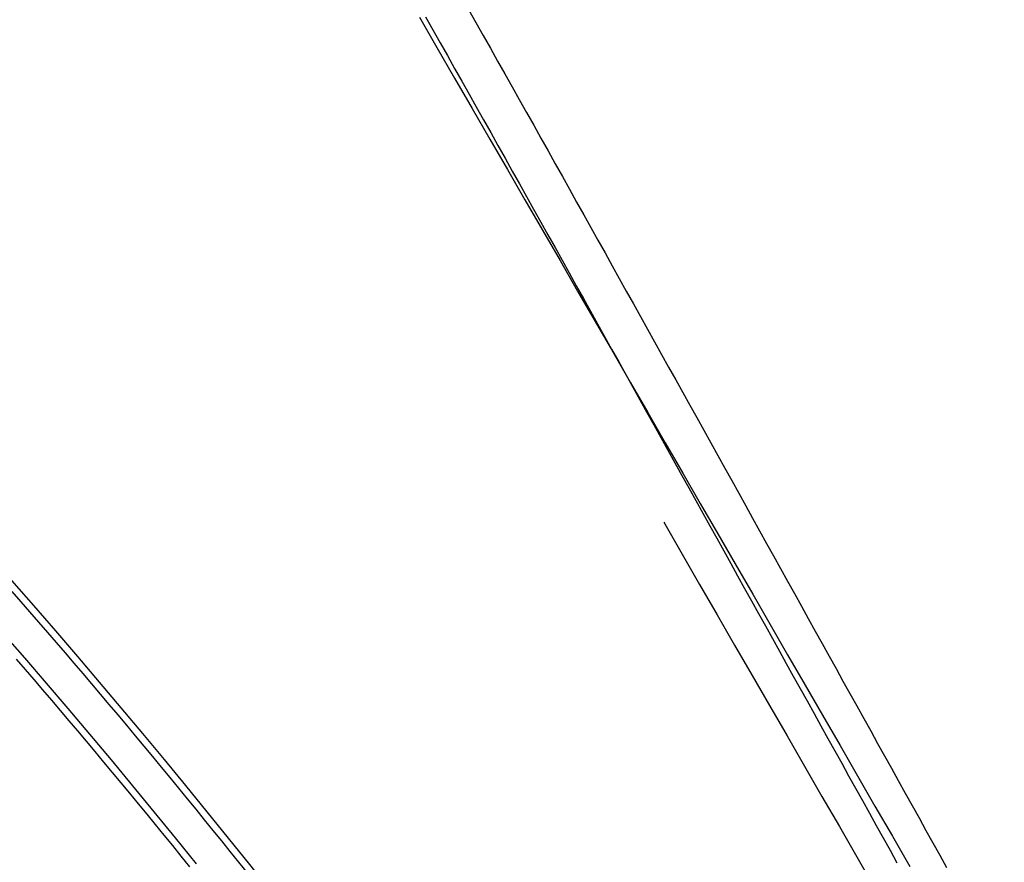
# Model space of a CAD drawing. Header units: metres. Extents: x 209747 to 209830, y 1182430 to 1182564.
# Tile 1043 of 1056: x 209774 to 209781, y 1182490 to 1182496. Entities that reach past the tile are written whole.
import ezdxf

# ---------------------------------------------------------------- set-up
doc = ezdxf.new("R2010")
doc.units = ezdxf.units.M
doc.header["$MEASUREMENT"] = 0
doc.linetypes.add('DGN Style 2', pattern=[15.036391, 9.021834, -6.014556])
doc.layers.get('0').update_dxf_attribs({"color": 254})

# ---------------------------------------------------------------- blocks, each defined once
blk = doc.blocks.new('*U3')
at = {"color": 40, "linetype": 'Continuous'}
for p, q in [((26.5336, -3.1229), (26.5867, -3.217)), ((26.5867, -3.217), (26.6399, -3.3112)), ((26.6399, -3.3112), (26.6929, -3.4052)), ((26.6929, -3.4052), (26.7458, -3.4991)), ((26.7458, -3.4991), (26.7987, -3.593)), ((26.7987, -3.593), (26.8515, -3.6868)), ((26.8515, -3.6868), (26.9041, -3.7805)), ((26.9041, -3.7805), (26.9568, -3.8742)), ((26.9568, -3.8742), (27.0093, -3.9678)), ((27.0093, -3.9678), (27.0618, -4.0613)), ((27.0618, -4.0613), (27.1141, -4.1547)), ((27.1141, -4.1547), (27.1665, -4.2481)), ((27.1665, -4.2481), (27.2187, -4.3414)), ((27.2187, -4.3414), (27.2709, -4.4347)), ((27.2709, -4.4347), (27.323, -4.5278)), ((27.323, -4.5278), (27.375, -4.6209)), ((27.375, -4.6209), (27.427, -4.714)), ((27.427, -4.714), (27.479, -4.8069)), ((27.479, -4.8069), (27.5308, -4.8999)), ((27.5308, -4.8999), (27.5826, -4.9927)), ((27.5826, -4.9927), (27.6344, -5.0855)), ((27.6344, -5.0855), (27.6861, -5.1782)), ((27.6861, -5.1782), (27.7377, -5.2708)), ((27.7377, -5.2708), (27.7893, -5.3634)), ((27.7893, -5.3634), (27.8409, -5.456)), ((27.8409, -5.456), (27.8924, -5.5484)), ((27.8924, -5.5484), (27.9438, -5.6408)), ((27.9438, -5.6408), (27.9952, -5.7332)), ((27.9952, -5.7332), (28.0466, -5.8255)), ((28.0466, -5.8255), (28.0979, -5.9177)), ((28.0979, -5.9177), (28.1492, -6.0099)), ((28.1492, -6.0099), (28.2004, -6.102)), ((28.2004, -6.102), (28.2516, -6.1941)), ((28.2516, -6.1941), (28.3027, -6.2861)), ((28.3027, -6.2861), (28.3539, -6.3781)), ((28.3539, -6.3781), (28.4049, -6.47)), ((28.4049, -6.47), (28.456, -6.5619)), ((28.456, -6.5619), (28.507, -6.6537)), ((28.507, -6.6537), (28.558, -6.7454)), ((28.558, -6.7454), (28.6089, -6.8371)), ((28.6089, -6.8371), (28.6599, -6.9288)), ((28.6599, -6.9288), (28.7107, -7.0204)), ((28.7107, -7.0204), (28.7616, -7.112)), ((28.7616, -7.112), (28.8124, -7.2035)), ((28.8124, -7.2035), (28.8632, -7.2949)), ((28.8632, -7.2949), (28.914, -7.3864)), ((28.914, -7.3864), (28.9648, -7.4777)), ((28.9648, -7.4777), (29.0155, -7.5691)), ((29.0155, -7.5691), (29.0662, -7.6604)), ((29.0662, -7.6604), (29.1169, -7.7516)), ((29.1169, -7.7516), (29.1675, -7.8428)), ((23.2965, -7.9406), (23.2322, -7.8663)), ((29.1675, -7.8428), (29.2182, -7.934)), ((23.3606, -8.0151), (23.2965, -7.9406)), ((29.2182, -7.934), (29.2688, -8.0251)), ((23.4247, -8.0898), (23.3606, -8.0151)), ((29.2688, -8.0251), (29.3194, -8.1162)), ((23.4886, -8.1646), (23.4247, -8.0898)), ((29.3194, -8.1162), (29.37, -8.2072)), ((23.5525, -8.2395), (23.4886, -8.1646)), ((23.6162, -8.3146), (23.5525, -8.2395)), ((29.37, -8.2072), (29.4205, -8.2982)), ((23.6798, -8.3899), (23.6162, -8.3146)), ((29.4205, -8.2982), (29.4711, -8.3891)), ((23.7433, -8.4653), (23.6798, -8.3899)), ((29.4711, -8.3891), (29.5216, -8.4801)), ((23.8066, -8.5409), (23.7433, -8.4653)), ((29.5216, -8.4801), (29.5721, -8.5709)), ((23.8699, -8.6166), (23.8066, -8.5409)), ((23.9331, -8.6924), (23.8699, -8.6166)), ((29.5721, -8.5709), (29.6226, -8.6618)), ((23.9962, -8.7684), (23.9331, -8.6924)), ((29.6226, -8.6618), (29.6731, -8.7526)), ((24.0591, -8.8445), (23.9962, -8.7684)), ((29.6731, -8.7526), (29.7236, -8.8433)), ((24.122, -8.9208), (24.0591, -8.8445)), ((29.7236, -8.8433), (29.774, -8.9341)), ((24.1847, -8.9972), (24.122, -8.9208)), ((29.774, -8.9341), (29.8244, -9.0247)), ((24.2474, -9.0737), (24.1847, -8.9972)), ((29.8244, -9.0247), (29.8749, -9.1154)), ((24.3099, -9.1504), (24.2474, -9.0737)), ((29.8749, -9.1154), (29.9253, -9.206)), ((24.3724, -9.2272), (24.3099, -9.1504)), ((29.9253, -9.206), (29.9757, -9.2966)), ((24.4347, -9.3041), (24.3724, -9.2272)), ((24.497, -9.3811), (24.4347, -9.3041)), ((29.9757, -9.2966), (30.0261, -9.3872))]:
    blk.add_line(p, q, dxfattribs=at)
at = {"color": 3, "linetype": 'Continuous'}
for p, q in [((26.2192, -3.1764), (26.2724, -3.2706)), ((26.2724, -3.2706), (26.3255, -3.3646)), ((26.3255, -3.3646), (26.3786, -3.4586)), ((26.3786, -3.4586), (26.4316, -3.5525)), ((26.4316, -3.5525), (26.4845, -3.6464)), ((26.4845, -3.6464), (26.5373, -3.7402)), ((26.5373, -3.7402), (26.59, -3.8339)), ((26.59, -3.8339), (26.6426, -3.9275)), ((26.6426, -3.9275), (26.6952, -4.0211)), ((26.6952, -4.0211), (26.7477, -4.1146)), ((26.7477, -4.1146), (26.8001, -4.2081)), ((26.8001, -4.2081), (26.8525, -4.3015)), ((26.8525, -4.3015), (26.9047, -4.3948)), ((26.9047, -4.3948), (26.957, -4.488)), ((26.957, -4.488), (27.0091, -4.5812)), ((27.0091, -4.5812), (27.0612, -4.6743)), ((27.0612, -4.6743), (27.1132, -4.7673)), ((27.1132, -4.7673), (27.1652, -4.8603)), ((27.1652, -4.8603), (27.217, -4.9532)), ((27.217, -4.9532), (27.2689, -5.0461)), ((27.2689, -5.0461), (27.3207, -5.1389)), ((27.3207, -5.1389), (27.3724, -5.2316)), ((27.3724, -5.2316), (27.4241, -5.3243)), ((27.4241, -5.3243), (27.4757, -5.4169)), ((27.4757, -5.4169), (27.5273, -5.5094)), ((27.5273, -5.5094), (27.5788, -5.602)), ((27.5788, -5.602), (27.6303, -5.6944)), ((27.6303, -5.6944), (27.6817, -5.7868)), ((27.6817, -5.7868), (27.7331, -5.8791)), ((27.7331, -5.8791), (27.7844, -5.9714)), ((27.7844, -5.9714), (27.8357, -6.0636)), ((27.8357, -6.0636), (27.887, -6.1557)), ((27.887, -6.1557), (27.9382, -6.2478)), ((27.9382, -6.2478), (27.9894, -6.3399)), ((27.9894, -6.3399), (28.0405, -6.4319)), ((28.0405, -6.4319), (28.0917, -6.5238)), ((28.0917, -6.5238), (28.1427, -6.6157)), ((28.1427, -6.6157), (28.1938, -6.7076)), ((28.1938, -6.7076), (28.2448, -6.7994)), ((28.2448, -6.7994), (28.2957, -6.8911)), ((28.2957, -6.8911), (28.3467, -6.9828)), ((28.3467, -6.9828), (28.3976, -7.0745)), ((28.3976, -7.0745), (28.4485, -7.1661)), ((28.4485, -7.1661), (28.4993, -7.2576)), ((28.4993, -7.2576), (28.5502, -7.3492)), ((23.2644, -7.4467), (23.1993, -7.3725)), ((28.5502, -7.3492), (28.601, -7.4406)), ((23.3294, -7.521), (23.2644, -7.4467)), ((28.601, -7.4406), (28.6518, -7.532)), ((23.3943, -7.5954), (23.3294, -7.521)), ((28.6518, -7.532), (28.7025, -7.6234)), ((23.4591, -7.67), (23.3943, -7.5954)), ((28.7025, -7.6234), (28.7532, -7.7148)), ((23.5238, -7.7448), (23.4591, -7.67)), ((23.5883, -7.8198), (23.5238, -7.7448)), ((28.7532, -7.7148), (28.8039, -7.806)), ((23.6527, -7.8948), (23.5883, -7.8198)), ((28.8039, -7.806), (28.8546, -7.8973)), ((23.717, -7.9701), (23.6527, -7.8948)), ((28.8546, -7.8973), (28.9053, -7.9885)), ((23.7812, -8.0455), (23.717, -7.9701)), ((23.8453, -8.121), (23.7812, -8.0455)), ((28.9053, -7.9885), (28.9559, -8.0797)), ((23.9093, -8.1967), (23.8453, -8.121)), ((28.9559, -8.0797), (29.0066, -8.1708)), ((23.9731, -8.2725), (23.9093, -8.1967)), ((29.0066, -8.1708), (29.0572, -8.2619)), ((29.0572, -8.2619), (29.1077, -8.3529)), ((24.0368, -8.3485), (23.9731, -8.2725)), ((24.1004, -8.4246), (24.0368, -8.3485)), ((29.1077, -8.3529), (29.1583, -8.4439)), ((24.1639, -8.5008), (24.1004, -8.4246)), ((29.1583, -8.4439), (29.2089, -8.5349)), ((24.2273, -8.5772), (24.1639, -8.5008)), ((29.2089, -8.5349), (29.2594, -8.6258)), ((24.2906, -8.6537), (24.2273, -8.5772)), ((29.2594, -8.6258), (29.3099, -8.7167)), ((24.3538, -8.7304), (24.2906, -8.6537)), ((24.4169, -8.8072), (24.3538, -8.7304)), ((29.3099, -8.7167), (29.3604, -8.8075)), ((24.4798, -8.8841), (24.4169, -8.8072)), ((29.3604, -8.8075), (29.4109, -8.8983)), ((24.5427, -8.9611), (24.4798, -8.8841)), ((29.4109, -8.8983), (29.4614, -8.9891)), ((24.6054, -9.0383), (24.5427, -8.9611)), ((29.4614, -8.9891), (29.5118, -9.0799)), ((24.6681, -9.1156), (24.6054, -9.0383)), ((24.7306, -9.193), (24.6681, -9.1156)), ((29.5118, -9.0799), (29.5623, -9.1706)), ((24.7931, -9.2705), (24.7306, -9.193)), ((29.5623, -9.1706), (29.6127, -9.2612)), ((24.8554, -9.3482), (24.7931, -9.2705)), ((29.6127, -9.2612), (29.6631, -9.3519)), ((24.9176, -9.426), (24.8554, -9.3482))]:
    blk.add_line(p, q, dxfattribs=at)
blk = doc.blocks.new('ATTEMP')
at = {"color": 5, "linetype": 'Continuous', "flags": 128}
for points in [[(15.6942, -3.1779), (15.823, -3.4005), (15.9517, -3.6231), (16.0803, -3.8455), (16.2089, -4.0678), (16.3373, -4.29), (16.4657, -4.512), (16.594, -4.734), (16.7222, -4.9559), (16.8504, -5.1777), (16.9785, -5.3994), (17.1066, -5.6211), (17.2346, -5.8426), (17.3625, -6.0641), (17.4904, -6.2855), (17.6183, -6.5069), (17.7461, -6.7281), (17.8739, -6.9494), (18.0016, -7.1705), (18.1293, -7.3916), (18.257, -7.6127), (18.3846, -7.8337), (18.5122, -8.0546), (18.6398, -8.2755), (18.7673, -8.4964), (18.8948, -8.7172), (19.0223, -8.938), (19.1498, -9.1587), (19.2772, -9.3794)], [(12.6494, -7.6721), (12.8092, -7.856), (12.9684, -8.0408), (13.1269, -8.2266), (13.2847, -8.4133), (13.4419, -8.601), (13.5985, -8.7895), (13.7544, -8.979), (13.9096, -9.1692), (14.0643, -9.3603)]]:
    blk.add_lwpolyline(points, dxfattribs=at)
at = {"color": 1, "linetype": 'DGN Style 2', "flags": 128}
blk.add_lwpolyline([(-11.705, 0.0006), (-11.7018, 0.2607), (-11.6924, 0.5223), (-11.6766, 0.7846), (-11.6546, 1.0474), (-11.6262, 1.3105), (-11.5916, 1.5737), (-11.5507, 1.8368), (-11.5035, 2.0997), (-11.45, 2.362), (-11.3903, 2.6237), (-11.3244, 2.8846), (-11.2523, 3.1445), (-11.1739, 3.4032), (-11.0895, 3.6605), (-10.9989, 3.9163), (-10.9022, 4.1704), (-10.7995, 4.4225), (-10.6907, 4.6727), (-10.576, 4.9205), (-10.4554, 5.1661), (-10.3289, 5.409), (-10.1967, 5.6492), (-10.0586, 5.8866), (-9.915, 6.121), (-9.7657, 6.3521), (-9.6109, 6.58), (-9.4506, 6.8043), (-9.285, 7.0251), (-9.1141, 7.2421), (-8.938, 7.4551), (-8.7568, 7.6641), (-8.5706, 7.869), (-8.3794, 8.0695), (-8.1835, 8.2656), (-7.9829, 8.4572), (-7.7777, 8.644), (-7.5679, 8.826), (-7.3539, 9.0031), (-7.1356, 9.1752), (-6.9131, 9.3421), (-6.6867, 9.5038), (-6.4563, 9.6601), (-6.2223, 9.8109), (-5.9846, 9.9562), (-5.7434, 10.0958), (-5.4989, 10.2297), (-5.2512, 10.3578), (-5.0004, 10.4799), (-4.7467, 10.5961), (-4.4902, 10.7062), (-4.2311, 10.8102), (-3.9695, 10.9079), (-3.7056, 10.9994), (-3.4395, 11.0846), (-3.1714, 11.1634), (-2.9014, 11.2358), (-2.6297, 11.3017), (-2.3565, 11.361), (-2.0818, 11.4138), (-1.8059, 11.46), (-1.529, 11.4996), (-1.2511, 11.5325), (-0.9725, 11.5587), (-0.6932, 11.5782), (-0.4136, 11.591), (-0.1337, 11.597), (0.1464, 11.5964), (0.4263, 11.589), (0.706, 11.5748), (0.9854, 11.5539), (1.2642, 11.5263), (1.5422, 11.492), (1.8194, 11.4509), (2.0955, 11.4032), (2.3705, 11.3489), (2.644, 11.2879), (2.9161, 11.2204), (3.1864, 11.1462), (3.4549, 11.0656), (3.7214, 10.9786), (3.9858, 10.8851), (4.2478, 10.7852), (4.5073, 10.679), (4.7642, 10.5666), (5.0184, 10.4481), (5.2696, 10.3234), (5.5178, 10.1926), (5.7627, 10.0559), (6.0043, 9.9133), (6.2423, 9.7649), (6.4767, 9.6108), (6.7074, 9.4511), (6.9341, 9.2858), (7.1567, 9.1151), (7.3752, 8.939), (7.5893, 8.7577), (7.799, 8.5713), (8.0042, 8.3799), (8.2047, 8.1835), (8.4003, 7.9823), (8.5911, 7.7765), (8.7768, 7.5661), (8.9573, 7.3512), (9.1326, 7.1321), (9.3026, 6.9087), (9.4671, 6.6813), (9.6261, 6.45), (9.7794, 6.2149), (9.9264, 5.9825), (10.0724, 5.7502), (10.2172, 5.5181), (10.3611, 5.2861), (10.5039, 5.0544), (10.6459, 4.8229), (10.787, 4.5917), (10.9273, 4.3607), (11.0668, 4.13), (11.2056, 3.8997), (11.3437, 3.6696), (11.4812, 3.4399), (11.618, 3.2105), (11.7543, 2.9814), (11.89, 2.7526), (12.0253, 2.5241), (12.16, 2.2959), (12.2943, 2.0681), (12.4282, 1.8405), (12.5617, 1.6132), (12.6948, 1.3862), (12.8276, 1.1595), (12.96, 0.9331), (13.0922, 0.7069), (13.224, 0.481), (13.3556, 0.2553), (13.4869, 0.0299), (13.618, -0.1953), (13.7489, -0.4203), (13.8795, -0.645), (14.01, -0.8696), (14.1402, -1.094), (14.2703, -1.3181), (14.4002, -1.5421), (14.53, -1.7659), (14.6596, -1.9895), (14.789, -2.213), (14.9184, -2.4363), (15.0476, -2.6595), (15.1767, -2.8825), (15.3057, -3.1054), (15.4345, -3.3281), (15.5633, -3.5508), (15.692, -3.7733), (15.8206, -3.9956), (15.9491, -4.2179), (16.0776, -4.4401), (16.2059, -4.6622), (16.3342, -4.8841), (16.4625, -5.106), (16.5906, -5.3278), (16.7187, -5.5495), (16.8468, -5.7711), (16.9748, -5.9927), (17.1027, -6.2142), (17.2306, -6.4356), (17.3585, -6.6569), (17.4863, -6.8782), (17.6141, -7.0994), (17.7418, -7.3206), (17.8695, -7.5416), (17.9972, -7.7627), (18.1248, -7.9837), (18.2524, -8.2046), (18.38, -8.4255), (18.5075, -8.6464), (18.635, -8.8672), (18.7625, -9.088), (18.89, -9.3087), (19.0174, -9.5294), (19.1448, -9.7501), (19.2722, -9.9707), (19.3996, -10.1913), (19.527, -10.4119), (19.6543, -10.6324), (19.7816, -10.8529), (19.9089, -11.0734), (20.0362, -11.2939), (20.1635, -11.5143), (20.2908, -11.7348), (20.418, -11.9551), (20.5453, -12.1755), (20.6725, -12.3959), (20.7997, -12.6162), (20.9269, -12.8365), (21.0541, -13.0568), (21.1813, -13.2771), (21.3085, -13.4974), (21.4356, -13.7176), (21.5628, -13.9379), (21.6899, -14.1581), (21.8171, -14.3783), (21.9442, -14.5985), (22.0713, -14.8187), (22.1985, -15.0389), (22.3256, -15.2591), (22.4527, -15.4792), (22.5798, -15.6994), (22.7069, -15.9195), (22.834, -16.1397), (22.9611, -16.3598), (23.0882, -16.5799), (23.2152, -16.8), (23.3423, -17.0201), (23.4694, -17.2402), (23.5965, -17.4603), (23.7235, -17.6804), (23.8506, -17.9004), (23.9777, -18.1205), (24.1047, -18.3406), (24.2318, -18.5606), (24.3588, -18.7807), (24.4859, -19.0007), (24.6129, -19.2208), (24.7399, -19.4408), (24.867, -19.6609), (24.994, -19.8809), (25.1211, -20.1009), (25.2481, -20.321), (25.3751, -20.541), (25.5021, -20.761), (25.6292, -20.981), (25.7562, -21.201), (25.8832, -21.4211), (26.0102, -21.6411), (26.1373, -21.8611), (26.2643, -22.0811), (26.3913, -22.3011), (26.5183, -22.5211), (26.6453, -22.7411), (26.7724, -22.9611), (26.8994, -23.1811), (27.0264, -23.4011), (27.1534, -23.6211), (27.2804, -23.841), (27.4074, -24.061), (27.5344, -24.281), (27.6614, -24.501), (27.7884, -24.721), (27.9154, -24.941), (28.0425, -25.1609), (28.1695, -25.3809), (28.2965, -25.6009), (28.4235, -25.8209), (28.5505, -26.0409), (28.6775, -26.2608), (28.8045, -26.4808), (28.9315, -26.7008), (29.0585, -26.9208), (29.1855, -27.1407), (29.3125, -27.3607), (29.4395, -27.5807), (29.5665, -27.8006), (29.6935, -28.0206), (29.8205, -28.2406), (29.9475, -28.4606), (30.0745, -28.6805), (30.2015, -28.9005), (30.3285, -29.1205), (30.4555, -29.3404), (30.5825, -29.5604), (30.7095, -29.7804), (30.8365, -30.0003), (30.9635, -30.2203), (31.0905, -30.4403), (31.2175, -30.6602), (31.3445, -30.8802), (31.4714, -31.1001), (31.5984, -31.3201), (31.7254, -31.5401), (31.8524, -31.76), (31.9794, -31.98), (32.1064, -32.2), (32.2334, -32.4199), (32.3604, -32.6399), (32.4874, -32.8598), (32.6144, -33.0798), (32.7414, -33.2998), (32.8684, -33.5197), (32.9954, -33.7397), (33.1224, -33.9596), (33.2494, -34.1796), (33.3764, -34.3996), (33.5034, -34.6195), (33.6304, -34.8395), (33.7574, -35.0594), (33.8843, -35.2794), (34.0113, -35.4994), (34.1383, -35.7193), (34.2653, -35.9393), (34.3923, -36.1592), (34.5193, -36.3792), (34.6463, -36.5992), (34.7733, -36.8191), (34.9003, -37.0391), (35.0273, -37.259), (35.1543, -37.479), (35.2813, -37.699), (35.4083, -37.9189), (35.5353, -38.1389), (35.6623, -38.3588), (35.7892, -38.5788), (35.9162, -38.7987), (36.0432, -39.0187), (36.1702, -39.2387), (36.2972, -39.4586), (36.4242, -39.6786), (36.5512, -39.8985), (36.6782, -40.1185), (36.8052, -40.3385), (36.9322, -40.5584), (37.0592, -40.7784), (37.1862, -40.9983), (37.3132, -41.2183), (37.4401, -41.4382), (37.5671, -41.6582), (37.6941, -41.8782), (37.8211, -42.0981), (37.9481, -42.3181), (38.0751, -42.538), (38.2021, -42.758), (38.3291, -42.9779), (38.4561, -43.1979), (38.5831, -43.4179), (38.7101, -43.6378), (38.8371, -43.8578), (38.9641, -44.0777), (39.0911, -44.2977), (39.218, -44.5176), (39.345, -44.7376), (39.472, -44.9576), (39.599, -45.1775), (39.726, -45.3975), (39.853, -45.6174), (39.98, -45.8374), (40.107, -46.0573), (40.234, -46.2773), (40.361, -46.4973), (40.488, -46.7172), (40.615, -46.9372), (40.742, -47.1571), (40.8689, -47.3771), (40.9959, -47.597), (41.1229, -47.817), (41.2499, -48.037), (41.3769, -48.2569), (41.5039, -48.4769), (41.6309, -48.6968), (41.7579, -48.9168), (41.8849, -49.1367), (42.0119, -49.3567), (42.1389, -49.5767), (42.2659, -49.7966), (42.3929, -50.0166), (42.5198, -50.2365), (42.6468, -50.4565), (42.7738, -50.6764), (42.9008, -50.8964), (43.0278, -51.1164), (43.1548, -51.3363), (43.2818, -51.5563), (43.4088, -51.7762), (43.5358, -51.9962), (43.6628, -52.2161), (43.7898, -52.4361), (43.9168, -52.6561), (44.0438, -52.876), (44.1707, -53.096), (44.2977, -53.3159), (44.4247, -53.5359), (44.4268, -53.5395)], dxfattribs=at)
at = {"color": 6, "linetype": 'DGN Style 2', "flags": 128}
blk.add_lwpolyline([(-9.255, -27.61), (-9.255, -27.356), (-9.255, -27.1021), (-9.255, -26.8485), (-9.255, -26.5952), (-9.255, -26.3424), (-9.255, -26.0901), (-9.255, -25.8384), (-9.255, -25.5874), (-9.2551, -25.3371), (-9.2551, -25.0875), (-9.2552, -24.8388), (-9.2552, -24.5909), (-9.2553, -24.3438), (-9.2555, -24.0977), (-9.2556, -23.8525), (-9.2558, -23.6082), (-9.256, -23.365), (-9.2562, -23.1227), (-9.2565, -22.8814), (-9.2568, -22.6412), (-9.2572, -22.4021), (-9.2575, -22.164), (-9.2579, -21.927), (-9.2584, -21.6911), (-9.2589, -21.4563), (-9.2594, -21.2227), (-9.2599, -20.9902), (-9.2605, -20.7588), (-9.261, -20.5286), (-9.2616, -20.2996), (-9.2622, -20.0718), (-9.2628, -19.8451), (-9.2634, -19.6197), (-9.2639, -19.3954), (-9.2645, -19.1724), (-9.2649, -18.9506), (-9.2654, -18.7301), (-9.2658, -18.5107), (-9.2661, -18.2926), (-9.2664, -18.0758), (-9.2665, -17.8602), (-9.2666, -17.6459), (-9.2665, -17.4328), (-9.2663, -17.2211), (-9.266, -17.0105), (-9.2655, -16.8013), (-9.2648, -16.5934), (-9.264, -16.3867), (-9.263, -16.1813), (-9.2617, -15.9772), (-9.2602, -15.7744), (-9.2585, -15.5729), (-9.2566, -15.3727), (-9.2544, -15.1738), (-9.2518, -14.9762), (-9.249, -14.7799), (-9.2459, -14.5849), (-9.2425, -14.3912), (-9.2387, -14.1988), (-9.2346, -14.0077), (-9.2301, -13.8179), (-9.2252, -13.6295), (-9.2199, -13.4423), (-9.2143, -13.2565), (-9.2082, -13.072), (-9.2017, -12.8888), (-9.1947, -12.7069), (-9.1873, -12.5263), (-9.1795, -12.347), (-9.1711, -12.169), (-9.1623, -11.9924), (-9.153, -11.8171), (-9.1431, -11.6431), (-9.1328, -11.4704), (-9.1219, -11.299), (-9.1105, -11.1289), (-9.0986, -10.9602), (-9.0861, -10.7928), (-9.073, -10.6267), (-9.0594, -10.4619), (-9.0452, -10.2984), (-9.0304, -10.1363), (-9.0151, -9.9754), (-8.9991, -9.8159), (-8.9826, -9.6577), (-8.9655, -9.5009), (-8.9477, -9.3453), (-8.9294, -9.1911), (-8.9104, -9.0382), (-8.8909, -8.8867), (-8.8707, -8.7364), (-8.8499, -8.5875), (-8.8285, -8.4399), (-8.8064, -8.2937), (-8.7838, -8.1487), (-8.7605, -8.0051), (-8.7366, -7.8629), (-8.7121, -7.722), (-8.687, -7.5824), (-8.6612, -7.4441), (-8.6348, -7.3072), (-8.6078, -7.1716), (-8.5802, -7.0374), (-8.552, -6.9045), (-8.5232, -6.7729), (-8.4938, -6.6427), (-8.4638, -6.5139), (-8.4332, -6.3864), (-8.4018, -6.2593), (-8.3693, -6.1319), (-8.3358, -6.0043), (-8.3013, -5.8764), (-8.2656, -5.7484), (-8.2289, -5.6203), (-8.1911, -5.4923), (-8.1521, -5.3643), (-8.112, -5.2365), (-8.0708, -5.1089), (-8.0284, -4.9815), (-7.9848, -4.8545), (-7.9401, -4.7278), (-7.8941, -4.6016), (-7.8469, -4.4758), (-7.7984, -4.3506), (-7.7487, -4.226), (-7.6977, -4.102), (-7.6454, -3.9788), (-7.5919, -3.8562), (-7.5369, -3.7345), (-7.4807, -3.6136), (-7.4231, -3.4936), (-7.3641, -3.3746), (-7.3037, -3.2565), (-7.2419, -3.1395), (-7.1787, -3.0235), (-7.1141, -2.9086), (-7.048, -2.7949), (-6.9804, -2.6824), (-6.9114, -2.5711), (-6.8408, -2.4611), (-6.7688, -2.3524), (-6.6952, -2.245), (-6.62, -2.139), (-6.5433, -2.0344), (-6.465, -1.9312), (-6.3851, -1.8295), (-6.3035, -1.7293), (-6.2203, -1.6305), (-6.1355, -1.5333), (-6.0489, -1.4376), (-5.9606, -1.3436), (-5.8706, -1.2511), (-5.7789, -1.1602), (-5.6853, -1.071), (-5.5899, -0.9834), (-5.4927, -0.8976), (-5.3936, -0.8134), (-5.2926, -0.731), (-5.1897, -0.6503), (-5.0848, -0.5714), (-4.9779, -0.4943), (-4.869, -0.419), (-4.758, -0.3456), (-4.645, -0.2741), (-4.5298, -0.2046), (-4.4125, -0.137), (-4.293, -0.0714), (-4.1714, -0.0079), (-4.0475, 0.0536), (-3.9214, 0.1129), (-3.7931, 0.17), (-3.6625, 0.2249), (-3.5296, 0.2775), (-3.3945, 0.3277), (-3.2571, 0.3756), (-3.1174, 0.421), (-2.9754, 0.4639), (-2.8312, 0.5042), (-2.6847, 0.5419), (-2.536, 0.577), (-2.3851, 0.6093), (-2.2319, 0.6388), (-2.0766, 0.6654), (-1.9192, 0.6892), (-1.7597, 0.7099), (-1.5982, 0.7277), (-1.4346, 0.7424), (-1.2691, 0.754), (-1.1017, 0.7624), (-0.9324, 0.7677), (-0.7613, 0.7696), (-0.5885, 0.7683), (-0.414, 0.7637), (-0.238, 0.7558), (-0.0604, 0.7444), (0.1187, 0.7296), (0.2991, 0.7115), (0.4809, 0.6899), (0.6639, 0.6648), (0.8481, 0.6362), (1.0334, 0.6042), (1.2198, 0.5687), (1.407, 0.5297), (1.5952, 0.4873), (1.7841, 0.4413), (1.9737, 0.392), (2.164, 0.3391), (2.3549, 0.2829), (2.5463, 0.2232), (2.7381, 0.1602), (2.9303, 0.0937), (3.1228, 0.024), (3.3155, -0.0491), (3.5084, -0.1254), (3.7014, -0.2049), (3.8945, -0.2877), (4.0876, -0.3736), (4.2805, -0.4627), (4.4734, -0.5548), (4.6661, -0.6499), (4.8586, -0.7481), (5.0508, -0.8491), (5.2427, -0.9531), (5.4343, -1.0599), (5.6255, -1.1696), (5.8162, -1.282), (6.0065, -1.397), (6.1963, -1.5148), (6.3855, -1.6351), (6.5742, -1.7579), (6.7623, -1.8833), (6.9498, -2.0111), (7.1366, -2.1413), (7.3228, -2.2739), (7.5083, -2.4087), (7.6931, -2.5458), (7.8772, -2.6851), (8.0605, -2.8265), (8.2431, -2.9701), (8.425, -3.1156), (8.606, -3.2632), (8.7864, -3.4127), (8.9659, -3.5641), (9.1446, -3.7174), (9.3225, -3.8725), (9.4997, -4.0293), (9.676, -4.1879), (9.8515, -4.3481), (10.0262, -4.51), (10.2001, -4.6735), (10.3732, -4.8385), (10.5455, -5.005), (10.717, -5.173), (10.8877, -5.3425), (11.0576, -5.5133), (11.2266, -5.6855), (11.3949, -5.859), (11.5625, -6.0338), (11.7292, -6.2099), (11.8952, -6.3872), (12.0604, -6.5657), (12.2249, -6.7453), (12.3886, -6.926), (12.5515, -7.1078), (12.7138, -7.2907), (12.8753, -7.4747), (13.0361, -7.6596), (13.1962, -7.8455), (13.3555, -8.0324), (13.5143, -8.2201), (13.6723, -8.4088), (13.8296, -8.5984), (13.9863, -8.7888), (14.1424, -8.98), (14.2978, -9.172), (14.4526, -9.3648), (14.6068, -9.5584), (14.7604, -9.7527), (14.9133, -9.9477), (15.0657, -10.1434), (15.2175, -10.3398), (15.3688, -10.5368), (15.5195, -10.7345), (15.6696, -10.9328), (15.8192, -11.1317), (15.9683, -11.3312), (16.1168, -11.5312), (16.2649, -11.7318), (16.4125, -11.933), (16.5595, -12.1347), (16.7061, -12.3368), (16.8523, -12.5395), (16.998, -12.7427), (17.1432, -12.9463), (17.288, -13.1504), (17.4323, -13.3549), (17.5763, -13.5598), (17.7198, -13.7652), (17.8629, -13.971), (18.0056, -14.1771), (18.148, -14.3837), (18.2899, -14.5906), (18.4315, -14.7979), (18.5728, -15.0055), (18.7136, -15.2135), (18.8542, -15.4218), (18.9944, -15.6304), (19.1342, -15.8393), (19.2738, -16.0486), (19.413, -16.2581), (19.5519, -16.4679), (19.6905, -16.678), (19.8288, -16.8884), (19.9669, -17.0991), (20.1046, -17.31), (20.2421, -17.5211), (20.3793, -17.7325), (20.5163, -17.9442), (20.653, -18.156), (20.7894, -18.3681), (20.9256, -18.5804), (21.0616, -18.7929), (21.1973, -19.0057), (21.3328, -19.2186), (21.4681, -19.4317), (21.6032, -19.645), (21.738, -19.8585), (21.8727, -20.0721), (22.0071, -20.286), (22.1414, -20.5), (22.2755, -20.7142), (22.4094, -20.9285), (22.5431, -21.143), (22.6766, -21.3576), (22.8099, -21.5724), (22.9431, -21.7873), (23.0762, -22.0024), (23.209, -22.2176), (23.3417, -22.433), (23.4743, -22.6484), (23.6067, -22.864), (23.739, -23.0797), (23.8711, -23.2955), (24.0031, -23.5115), (24.1349, -23.7275), (24.2667, -23.9437), (24.3983, -24.1599), (24.5297, -24.3763), (24.6611, -24.5928), (24.7923, -24.8093), (24.9235, -25.026), (25.0545, -25.2427), (25.1854, -25.4596), (25.3162, -25.6765), (25.4469, -25.8935), (25.5775, -26.1106), (25.708, -26.3278), (25.8384, -26.545), (25.9687, -26.7623), (26.0989, -26.9797), (26.229, -27.1972), (26.3591, -27.4147), (26.4891, -27.6323), (26.6189, -27.85), (26.7487, -28.0677), (26.8785, -28.2855), (27.0081, -28.5033), (27.1377, -28.7213), (27.2672, -28.9392), (27.3967, -29.1572), (27.526, -29.3753), (27.6554, -29.5934), (27.7846, -29.8116), (27.9138, -30.0299), (28.0429, -30.2481), (28.172, -30.4665), (28.301, -30.6848), (28.4299, -30.9032), (28.5588, -31.1217), (28.6877, -31.3402), (28.8165, -31.5587), (28.9452, -31.7773), (29.0739, -31.9959), (29.2026, -32.2146), (29.3312, -32.4333), (29.4597, -32.652), (29.5883, -32.8707), (29.7167, -33.0895), (29.8452, -33.3084), (29.9736, -33.5272), (30.1019, -33.7461), (30.2302, -33.965), (30.3585, -34.184), (30.4868, -34.403), (30.615, -34.622), (30.7432, -34.841), (30.8713, -35.06), (30.9994, -35.2791), (31.1275, -35.4982), (31.2555, -35.7174), (31.3836, -35.9365), (31.5115, -36.1557), (31.6395, -36.3749), (31.7674, -36.5941), (31.8954, -36.8133), (32.0232, -37.0326), (32.1511, -37.2519), (32.2789, -37.4712), (32.4067, -37.6905), (32.5345, -37.9098), (32.6623, -38.1292), (32.79, -38.3485), (32.9178, -38.5679), (33.0455, -38.7873), (33.1731, -39.0068), (33.3008, -39.2262), (33.4285, -39.4456), (33.5561, -39.6651), (33.6837, -39.8846), (33.8113, -40.1041), (33.9388, -40.3236), (34.0664, -40.5431), (34.1939, -40.7626), (34.3215, -40.9821), (34.449, -41.2017), (34.5765, -41.4213), (34.704, -41.6408), (34.8314, -41.8604), (34.9589, -42.08), (35.0863, -42.2996), (35.2138, -42.5192), (35.3412, -42.7389), (35.4686, -42.9585), (35.596, -43.1781), (35.7233, -43.3978), (35.8507, -43.6175), (35.9781, -43.8371), (36.1054, -44.0568), (36.2328, -44.2765), (36.3601, -44.4962), (36.4874, -44.7159), (36.6147, -44.9356), (36.742, -45.1553), (36.8693, -45.375), (36.9966, -45.5948), (37.1239, -45.8145), (37.2511, -46.0342), (37.3784, -46.254), (37.5057, -46.4737), (37.6329, -46.6935), (37.7601, -46.9133), (37.8874, -47.133), (38.0146, -47.3528), (38.1418, -47.5726), (38.269, -47.7924), (38.3962, -48.0122), (38.5234, -48.232), (38.6506, -48.4518), (38.7778, -48.6716), (38.905, -48.8914), (39.0322, -49.1112), (39.1593, -49.331), (39.2865, -49.5508), (39.4137, -49.7707), (39.5408, -49.9905), (39.668, -50.2103), (39.7951, -50.4302), (39.9222, -50.65), (40.0494, -50.8698), (40.1765, -51.0897), (40.3037, -51.3095), (40.4308, -51.5294), (40.5579, -51.7492), (40.685, -51.9691), (40.8121, -52.189), (40.9392, -52.4088), (41.0663, -52.6287), (41.1935, -52.8486), (41.3206, -53.0684), (41.4476, -53.2883), (41.5747, -53.5082), (41.7018, -53.7281), (41.8289, -53.9479), (41.956, -54.1678), (42.0831, -54.3877), (42.2102, -54.6076), (42.3019, -54.7663)], dxfattribs=at)
at = {"color": 3, "linetype": 'Continuous'}
blk.add_blockref('*U3', (-10.48, 0), dxfattribs=at)

msp = doc.modelspace()

# ---------------------------------------------------------------- block references
at = {"color": 1, "linetype": 'DGN Style 2'}
msp.add_blockref('ATTEMP', (209761.3776, 1182499.0611), dxfattribs=at)

doc.saveas('drawing.dxf')
